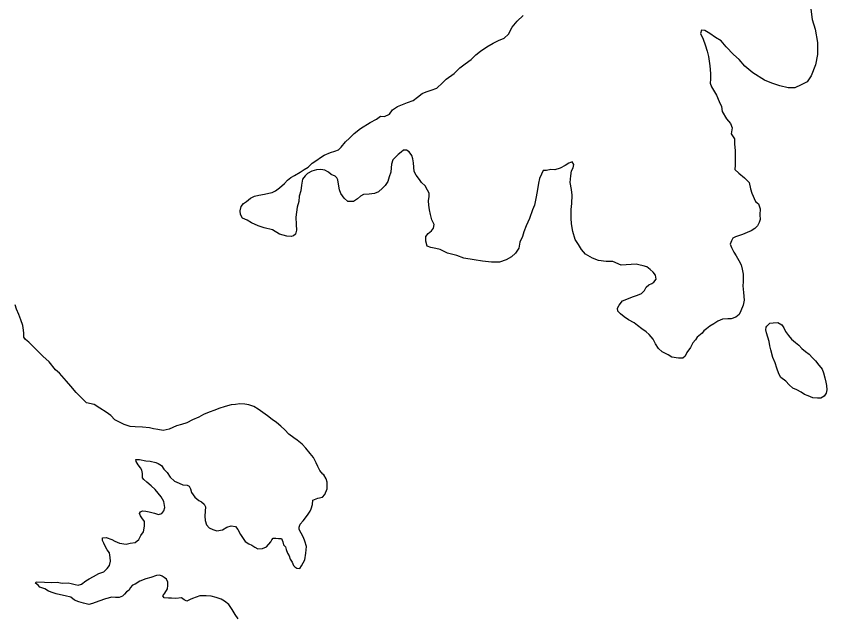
# Model space of a CAD drawing. Extents: x 31699 to 244310, y -8841 to 11474.
# Drawn here: x 134721.9 to 134969.2, y 756.2 to 940.2 of the extents above; entities that cross this region are included whole.
import ezdxf

# ---------------------------------------------------------------- set-up
doc = ezdxf.new("R2010")
doc.units = 0
doc.layers.add('R_Draft', color=7, linetype='Continuous')

msp = doc.modelspace()

# ---------------------------------------------------------------- linework, layer by layer
at = {"layer": 'R_Draft'}
for points in [[(134964.29, 942.27), (134964.75, 939.14), (134965.61, 936.2), (134966.34, 932.13), (134966.33, 928.46), (134965.79, 925.33), (134964.39, 921.93), (134963.26, 920.13), (134961.4, 919.2), (134959.4, 918.34), (134957.4, 918.34), (134954.88, 918.95), (134952.48, 919.75), (134950.22, 920.62), (134946.63, 922.89), (134944.18, 924.9), (134942.45, 926.97), (134940.72, 928.51), (134938.53, 930.78), (134937, 932.65), (134935.21, 933.65), (134933.55, 934.85), (134932.02, 935.85), (134930.96, 935.92), (134930.69, 934.92), (134931.48, 933.19), (134932.08, 931.45), (134932.68, 929.52), (134933.14, 927.85), (134933.47, 925.05), (134933.73, 922.72), (134933.73, 920.92), (134933.59, 919.78), (134934.06, 918.58), (134935.52, 916.04), (134936.38, 914.11), (134937.04, 912.64), (134937.31, 911.04), (134938.57, 908.84), (134939.83, 907.37), (134940.29, 906.1), (134940.02, 904.3), (134941.02, 902.7), (134941.02, 901.1), (134941.28, 899.17), (134941.28, 896.77), (134941.27, 894.7), (134941.14, 893.36), (134942.33, 892.3), (134944.13, 890.83), (134945.52, 889.42), (134945.92, 887.49), (134946.38, 886.16)], [(134824.8, 883.58), (134823.14, 883.64), (134822, 884.63), (134820.99, 886.02), (134820.58, 887.15), (134820.23, 888.88), (134820.09, 890.22), (134819.75, 890.88), (134819.22, 891.34), (134818.02, 891.87), (134817.15, 892.53), (134816.08, 893.19), (134814.81, 893.38), (134813.55, 893.3), (134812.15, 892.89), (134810.83, 892.14), (134810.1, 891.47), (134809.25, 890.4), (134809, 888.59), (134808.74, 886.86), (134808.29, 885.25), (134808.11, 883.65), (134807.65, 881.91), (134807.21, 878.84), (134807.3, 876.64), (134807.44, 874.91), (134807.12, 873.64), (134806.53, 873.1), (134805.8, 872.96), (134804.47, 873.02), (134802.27, 873.6), (134800.13, 874.92), (134797.53, 875.56), (134795.73, 876.22), (134793.72, 877.07), (134792.39, 877.92), (134790.92, 878.51), (134790.38, 879.64), (134790.24, 880.77), (134790.56, 882.11), (134791.22, 883.05), (134792.21, 883.66), (134793.4, 884.6), (134794.66, 885.28), (134795.98, 885.56), (134797.71, 885.84), (134799.04, 886.18), (134800.04, 886.32), (134801.03, 886.86), (134802.29, 887.74), (134803.74, 889.15), (134804.66, 890.16), (134805.72, 890.9), (134806.78, 891.58), (134808.5, 892.53), (134809.76, 893.34), (134811.01, 894.08), (134812.2, 895.29), (134813.59, 896.24), (134814.78, 897.04), (134815.91, 897.72), (134817.76, 898.54), (134819.16, 898.95), (134820.28, 899.36), (134821.08, 900.16), (134822.33, 901.84), (134823.58, 902.92), (134825.03, 904.33), (134826.95, 905.88), (134829.93, 907.77), (134831.85, 908.79), (134833.04, 909.66), (134834.24, 909.54), (134835.76, 910.29), (134836.75, 911.56), (134838.2, 912.64), (134841.25, 913.8), (134843.04, 914.48), (134844.37, 915.42), (134845.75, 916.57), (134847.01, 917.04), (134848.54, 917.59), (134850.26, 918.2), (134851.98, 919.82), (134853.1, 920.96), (134855.48, 922.65), (134857.26, 924.46), (134858.92, 925.61), (134860.7, 926.96), (134862.15, 928.37), (134863.61, 929.45), (134865.53, 930.8), (134867.38, 931.95), (134869.04, 932.76), (134870.76, 933.44), (134872.15, 934.65), (134873.26, 936.8), (134874.78, 938.68), (134876.56, 940.36)], [(134911.09, 864.46), (134906.5, 864.22), (134903.96, 865.27), (134901.9, 865.25), (134899.51, 865.63), (134897.77, 866.35), (134895.63, 867.54), (134894.42, 868.93), (134893.41, 870.45), (134892.47, 872.05), (134891.72, 874.44), (134891.37, 876.78), (134891.22, 878.57), (134891.2, 881.18), (134891.45, 882.98), (134891.5, 885.51), (134891.28, 887.31), (134890.87, 889.38), (134891.12, 891.45), (134891.37, 892.98), (134891.83, 893.85), (134892.02, 894.92), (134891.55, 895.72), (134890.49, 895.31), (134889.43, 894.57), (134887.91, 893.82), (134886.25, 893.28), (134884.98, 893.33), (134883.65, 893.12), (134882.66, 893.11), (134882.13, 891.98), (134881.55, 890.64), (134881.22, 889.23), (134880.85, 886.7), (134880.4, 884.49), (134880.02, 882.49), (134879.43, 881.02), (134878.52, 878.41), (134877.47, 876.2), (134876.82, 874.39), (134876.37, 872.92), (134875.58, 871.25), (134875.26, 869.38), (134874.21, 867.83), (134873.02, 866.69), (134871.44, 865.81), (134869.31, 865.13), (134866.92, 865.11), (134864.19, 865.35), (134861.66, 865.8), (134858.46, 866.31), (134856.33, 867.09), (134853.46, 867.87), (134851.26, 868.92), (134849.92, 869.24), (134848.46, 869.56), (134847.32, 869.96), (134846.85, 871.49), (134846.9, 872.95), (134847.63, 873.89), (134848.62, 874.7), (134849.21, 875.44), (134849.4, 876.64), (134848.72, 878.04), (134848.31, 879.64), (134847.97, 881.1), (134847.76, 882.5), (134847.68, 883.83), (134847.87, 885.1), (134847.93, 886.17), (134847.39, 887.03), (134846.64, 888.36), (134845.57, 889.42), (134844.97, 890.35), (134843.89, 891.61), (134843.35, 892.74), (134843.21, 894.07), (134843.13, 895.4), (134842.92, 896.67), (134842.65, 897.67), (134841.84, 898.79), (134840.97, 899.32), (134840.11, 899.31), (134839.31, 898.71), (134838.45, 897.97), (134837.79, 897.36), (134836.8, 896.29), (134836.41, 895.02), (134836.29, 893.88), (134836.17, 892.55), (134835.71, 891.14), (134835.33, 889.74), (134834.47, 888.46), (134833.68, 887.66), (134832.49, 886.58), (134831.23, 886.04), (134829.57, 885.89), (134827.91, 885.74), (134826.98, 885.27), (134825.99, 884.39), (134824.8, 883.58)], [(134946.38, 886.16), (134947.45, 883.62), (134948.32, 882.9), (134948.87, 881.37), (134948.81, 879.57), (134948.89, 878.1), (134948.57, 877.16), (134948.04, 876.16), (134947.25, 875.35), (134946.13, 874.68), (134944.93, 874.2), (134943.47, 873.59), (134942.61, 873.25), (134941.35, 872.84), (134940.56, 872.43), (134940.1, 871.56), (134939.77, 870.56), (134940.11, 869.56), (134940.86, 868.1), (134941.53, 867.03), (134942.34, 865.64), (134943.08, 864.31), (134943.36, 862.91), (134943.64, 861.45), (134943.71, 860.18), (134943.72, 859.05), (134943.6, 857.85), (134943.75, 855.85), (134944.03, 853.51), (134943.65, 851.98), (134943, 850.24), (134942.47, 849.17), (134941.41, 848.29), (134940.02, 847.81), (134938.96, 847.8), (134937.43, 847.73), (134935.97, 847.11), (134934.78, 846.3), (134933.52, 845.56), (134932.46, 844.75), (134931.67, 844.14), (134931.14, 843.47), (134929.62, 842.19), (134929.1, 841.39), (134928.31, 840.45), (134927.59, 839.04), (134926.47, 837.57), (134926.01, 836.36), (134925.29, 835.82), (134923.96, 835.81), (134921.89, 836.13), (134920.82, 836.79), (134918.95, 837.77), (134917.88, 838.77), (134916.94, 840.16), (134916.26, 841.55), (134914.99, 843.01), (134914.11, 843.8), (134912.78, 844.79), (134911.44, 845.78), (134910.43, 846.58), (134908.7, 847.5), (134907.36, 848.42), (134906.29, 849.28), (134905.48, 850.14), (134905.34, 851.01), (134905.87, 852.01), (134906.85, 853.29), (134908.25, 853.83), (134909.9, 854.51), (134911.43, 855.06), (134912.69, 855.53), (134913.61, 856.41), (134914.07, 857.48), (134914.93, 858.22), (134915.79, 858.63), (134916.45, 859.03), (134917.11, 859.9), (134916.97, 861.1), (134916.23, 862.03), (134915.29, 862.89), (134914.29, 863.68), (134913.22, 863.94), (134911.82, 864.33), (134911.09, 864.46)], [(134785.72, 821.07), (134783.73, 820.4), (134782.53, 819.94), (134780.8, 819.34), (134779.07, 818.61), (134777.67, 817.74), (134775.74, 817.01), (134773.94, 816.02), (134772.35, 815.55), (134770.82, 815.15), (134768.55, 814.16), (134766.76, 813.76), (134765.16, 814.03), (134763.83, 814.23), (134762.57, 814.57), (134760.44, 814.7), (134758.25, 814.84), (134756.72, 814.98), (134754.85, 815.58), (134752.06, 816.98), (134750.8, 818.32), (134749.34, 819.26), (134747.41, 820.53), (134745.68, 821.6), (134743.42, 822.13), (134741.9, 823.6), (134740.24, 825.34), (134738.64, 827.21), (134737.31, 828.74), (134736.58, 829.61), (134735.12, 831.21), (134733.93, 832.28), (134732, 834.69), (134730.07, 836.36), (134728.88, 837.63), (134727.82, 838.69), (134726.75, 839.63), (134725.76, 840.7), (134724.76, 841.5), (134724.3, 842.17), (134724.23, 843.43), (134724.17, 844.37), (134723.97, 845.77), (134723.31, 847.5), (134722.71, 849.17), (134721.98, 850.77), (134721.65, 852.04)], [(134951.81, 846.44), (134952.87, 846.58), (134954.27, 846.66), (134955.47, 845.93), (134956.07, 845.01), (134956.55, 843.94), (134957.49, 842.68), (134958.43, 841.56), (134959.63, 840.56), (134960.71, 839.71), (134961.58, 838.78), (134962.72, 837.79), (134963.79, 837), (134964.86, 835.94), (134965.8, 834.94), (134966.74, 833.62), (134967.35, 832.95), (134967.75, 832.42), (134968.22, 831.29), (134968.63, 829.83), (134968.91, 828.5), (134969.12, 827.43), (134969.2, 826.17), (134969, 825.1), (134968.41, 824.16), (134967.35, 823.62), (134966.36, 823.54), (134964.96, 823.66), (134963.56, 824.25), (134962.42, 824.71), (134961.42, 825.37), (134960.02, 826.16), (134958.82, 826.68), (134957.68, 827.61), (134956.74, 828.8), (134955.2, 829.92), (134954.52, 831.05), (134953.98, 832.78), (134953.43, 834.38), (134952.75, 836.04), (134952.14, 838.3), (134951.79, 839.57), (134951.65, 840.9), (134951.24, 842.17), (134950.83, 843.56), (134950.62, 844.49), (134950.75, 845.3), (134950.89, 845.58)], [(134950.89, 845.58), (134951.81, 846.44)], [(134768.93, 799.49), (134770.19, 798.29), (134771.59, 797.62), (134772.72, 797.15), (134774.12, 797.01), (134774.71, 796.68), (134775.11, 795.94), (134775.44, 794.74), (134776.44, 793.34), (134777.63, 792.34), (134778.5, 791.94), (134779.3, 791.27), (134779.63, 790.4), (134779.56, 789.07), (134779.49, 787.6), (134779.62, 786.27), (134780.02, 784.93), (134780.75, 784), (134781.88, 783.46), (134783.14, 783.13), (134784.87, 783.39), (134786.14, 784.26), (134787.53, 784.66), (134788.8, 784.39), (134789.53, 783.45), (134790.39, 781.98), (134790.99, 781.05), (134791.78, 779.85), (134792.91, 779.11), (134793.84, 778.71), (134794.71, 778.11), (134795.64, 777.64), (134797.04, 777.71), (134798.3, 778.17), (134799.57, 779.77), (134799.9, 780.37), (134800.3, 780.9), (134801.16, 780.9), (134801.96, 780.77), (134802.89, 780.7), (134803.22, 779.76), (134803.42, 778.83), (134804.09, 778.16), (134804.29, 777.43), (134804.68, 776.29), (134805.15, 775.49), (134805.54, 774.49), (134806.08, 773.56), (134806.54, 772.56), (134806.94, 772.09), (134807.54, 771.69), (134808.4, 771.62), (134808.93, 772.42), (134809.93, 774.28), (134810.27, 776.28), (134810.47, 778.35), (134810.01, 779.95), (134809.61, 781.09), (134808.88, 782.42), (134808.28, 783.49), (134808.22, 784.22), (134808.55, 785.16), (134809.42, 786.15), (134810.15, 787.09), (134810.95, 788.22), (134811.55, 789.08), (134811.95, 789.82), (134812.35, 791.15), (134812.42, 792.42), (134813.89, 793.08), (134815.35, 793.41), (134816.08, 794.15), (134816.75, 795.94), (134816.82, 797.94), (134816.49, 799.01), (134815.76, 800.15), (134815.43, 800.35), (134814.5, 801.55), (134813.9, 802.75), (134813.44, 803.88), (134812.64, 805.49), (134811.64, 806.69), (134810.32, 808.36), (134809.12, 809.56), (134807.59, 810.76), (134806.6, 811.43), (134805.13, 812.57), (134803.87, 813.9), (134802.61, 815.04), (134801.35, 816.17), (134800.02, 817.11), (134798.56, 818.24), (134797.16, 819.18), (134795.77, 820.25), (134794.44, 821.05), (134792.91, 821.52), (134791.71, 821.72), (134790.12, 821.86), (134788.78, 821.66), (134787.52, 821.53), (134785.72, 821.07)], [(134761.44, 768.43), (134759.64, 767.7), (134758.24, 766.83), (134757.44, 766.5), (134756.71, 765.7), (134756.38, 765.03), (134755.58, 764.44), (134754.98, 763.77), (134754.31, 763.17), (134753.31, 762.77), (134752.25, 762.77), (134751.12, 762.84), (134749.19, 762.38), (134747.13, 761.58), (134745.2, 760.92), (134744.13, 760.59), (134742.47, 760.99), (134741.07, 761.46), (134739.68, 761.93), (134738.62, 762.8), (134736.82, 763.27), (134735.42, 763.53), (134734.09, 763.87), (134733.16, 764.14), (134731.77, 764.67), (134730.64, 765.41), (134729.11, 765.94), (134728.58, 766.55), (134727.78, 767.15), (134728.05, 767.55), (134730.57, 767.41), (134732.77, 767.27), (134734.43, 767.47), (134735.96, 767.07), (134737.76, 767.2), (134738.69, 767.06), (134739.88, 766.73), (134740.82, 766.53), (134741.81, 766.79), (134743.15, 767.79), (134744.21, 768.45), (134745.54, 769.12), (134747.14, 770.05), (134748.67, 770.58), (134749.67, 771.58), (134750.4, 772.51), (134750.74, 773.85), (134750.61, 774.98), (134750.34, 776.38), (134749.68, 777.31), (134749.08, 778.45), (134748.62, 779.32), (134748.28, 780.12), (134748.22, 780.98), (134749.42, 781.05), (134751.08, 780.45), (134752.01, 779.91), (134753.41, 779.31), (134755.47, 778.97), (134756.66, 779.3), (134758.19, 779.5), (134759.33, 780.43), (134759.99, 781.63), (134760.73, 782.83), (134761.06, 784.56), (134761.06, 785.9), (134760.2, 787.03), (134759.8, 787.63), (134759.54, 788.37), (134759.8, 788.9), (134760.47, 789.23), (134761.47, 789.1), (134762.53, 788.9), (134764.13, 788.49), (134765.32, 788.09), (134766.32, 788.42), (134766.99, 789.16), (134767.26, 790.22), (134766.93, 792.09), (134766.13, 793.49), (134765.2, 794.56), (134764.27, 795.69), (134763.07, 796.83), (134761.75, 797.97), (134760.88, 798.77), (134760.42, 799.3), (134760.42, 800.57), (134760.29, 801.64), (134759.89, 802.3), (134759.16, 803.24), (134758.5, 804.24), (134758.43, 804.84), (134759.56, 804.84), (134761.49, 804.5), (134762.75, 804.37), (134764.48, 803.9), (134765.21, 803.63), (134766.28, 803.03), (134767.01, 801.96), (134767.94, 800.89), (134768.93, 799.49)], [(134789.62, 756.18), (134788.69, 757.52), (134787.83, 759.05), (134786.77, 760.59), (134785.51, 761.65), (134784.44, 762.19), (134782.91, 762.73), (134781.38, 763.19), (134779.92, 763.2), (134777.93, 763.27), (134776.79, 762.8), (134775.73, 762.47), (134775, 762.14), (134773.93, 761.61), (134773.13, 762.07), (134772.34, 762.68), (134770.67, 762.48), (134769.34, 762.55), (134768.35, 762.55), (134767.02, 762.68), (134766.68, 763.28), (134767.22, 764.08), (134768.08, 765.35), (134768.22, 766.42), (134768.22, 767.42), (134767.82, 768.35), (134767.09, 768.82), (134766.43, 769.22), (134765.76, 769.55), (134764.7, 769.42), (134763.03, 768.89), (134761.44, 768.43)]]:
    msp.add_lwpolyline(points, dxfattribs=at)

doc.saveas('drawing.dxf')
